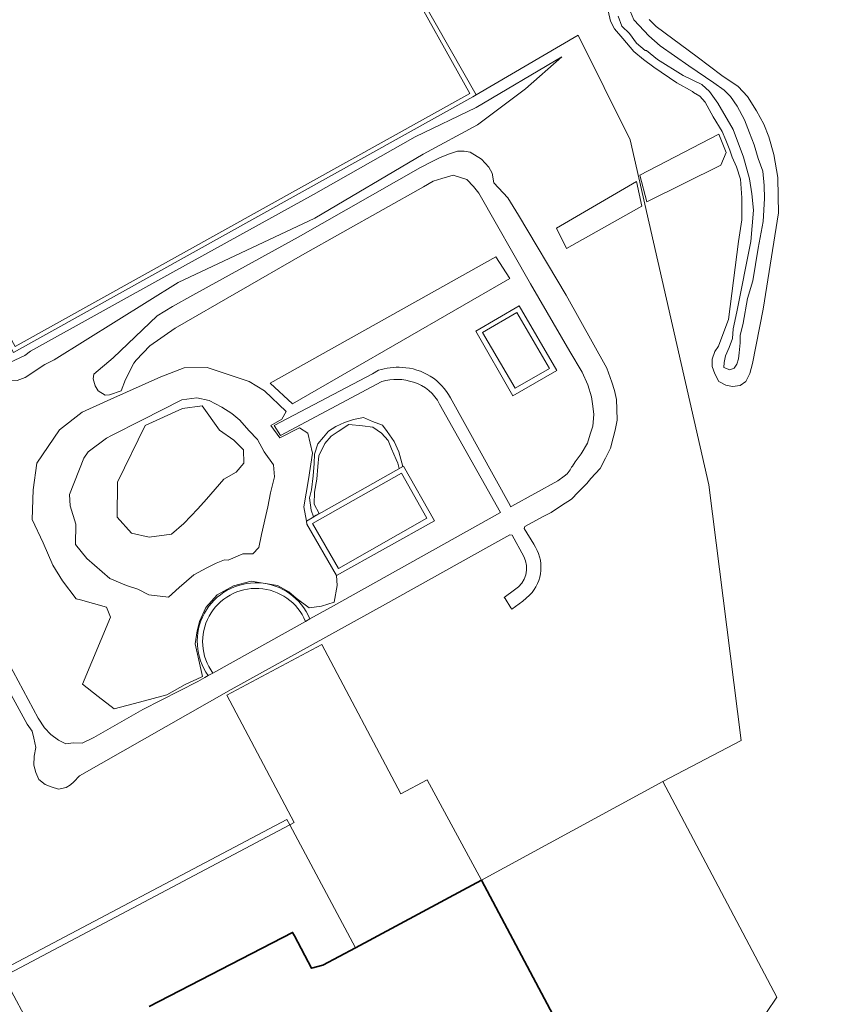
# Model space of a CAD drawing. Header units: metres. Extents: x 197700 to 204338, y 317132 to 325229.
# Tile 275 of 656: x 200245 to 200310, y 319257 to 319336. Entities that reach past the tile are written whole.
import ezdxf

# ---------------------------------------------------------------- set-up
doc = ezdxf.new("R2010")
doc.units = ezdxf.units.M
for name, color, linetype, lineweight in [('B-WE-GR-BEPLANTING_CULTUUR_HEESTERS-GV', 90, 'Continuous', 18), ('B-WE-GW-TALUD_KRUIN-G', 90, 'Continuous', 18), ('B-WE-IE-TERREINAFSCHEIDING_KUNSTMATIG_HEKWERK-G', 20, 'IE-TERREINAFSCHEIDING-KUNSTMATIG', 18), ('B-WE-IE-TERREINAFSCHEIDING_KUNSTMATIG_MUUR-GV', 90, 'Continuous', 18), ('B-WE-OG-BEBOUWING-GV', 7, 'Continuous', 35), ('B-WE-OG-TERREIN_CULTUURSCHEIDING-GV', 7, 'Continuous', 18), ('B-WE-OG-TERREIN_ONBEGROEID-GV', 7, 'Continuous', 18), ('B-WE-OG-WATER_GREPPEL-GV', 160, 'Continuous', 18), ('B-WE-OG-WATER_SLOOT-GV', 120, 'Continuous', 18), ('B-WE-VH-VERHARDING_BEDRIJFSVLOERPLAAT-GV', 252, 'Continuous', 18), ('B-WE-VH-VERHARDING_BETON-GV', 252, 'Continuous', 18), ('B-WE-VH-VERHARDING_BETONSTRAATSTEEN-GV', 252, 'Continuous', 18), ('B-WE-VH-VERHARDING_GESLOTEN-GV', 252, 'Continuous', 18), ('B-WE-VH-VERHARDING_HALFVERHARDING-GV', 252, 'Continuous', 18), ('B-WE-VH-VERHARDING_HALFVERHARDING_GRIND-GV', 252, 'Continuous', 18), ('B-WE-VH-VERHARDING_SIERBESTRATING-GV', 252, 'Continuous', 18)]:
    doc.layers.add(name, color=color, linetype=linetype, lineweight=lineweight)
doc.linetypes.add('IE-TERREINAFSCHEIDING-KUNSTMATIG', pattern='A,4,[82,NLCS.SHX,S=0.75,R=90,X=0,Y=0],4,-2', length=10)

msp = doc.modelspace()

# ---------------------------------------------------------------- linework, layer by layer
at = {"layer": 'B-WE-GR-BEPLANTING_CULTUUR_HEESTERS-GV'}
for points in [[(200295.443, 319321.621), (200301.415, 319324.567), (200301.847, 319325.588), (200301.237, 319327.049), (200294.885, 319323.758)], [(200294.623, 319323.261), (200288.18, 319319.498), (200289.005, 319317.872), (200295.066, 319321.253)], [(200284.436, 319315.437), (200283.31, 319317.2), (200265.162, 319307.038), (200266.944, 319305.359)]]:
    msp.add_lwpolyline(points, close=True, dxfattribs=at)
for points in [[(200266.722, 319271.496), (200266.49, 319271.928), (200242.521, 319259.275), (200241.637, 319258.808), (200229.684, 319281.051), (200229.678, 319281.062), (200228.954, 319282.419), (200218.994, 319302.693), (200208.587, 319320.604), (200208.516, 319320.738), (200194.662, 319313.557), (200192.67, 319317.4), (200191.797, 319316.912), (200194.204, 319312.268), (200204.289, 319317.698), (200208.7, 319320.073), (200211.353, 319315.139), (200207.346, 319312.982)], [(200231.886, 319266.882), (200235.91, 319268.963), (200241.624, 319258.238), (200242.093, 319257.337), (200237.641, 319254.972), (200235.835, 319254.012), (200237.886, 319250.199), (200238.849, 319250.718), (200237.273, 319253.556), (200242.6, 319256.383), (200244.087, 319253.519), (200246.203, 319254.62), (200243.71, 319259.301), (200266.722, 319271.496)]]:
    msp.add_lwpolyline(points, dxfattribs=at)
at = {"layer": 'B-WE-GW-TALUD_KRUIN-G'}
msp.add_lwpolyline([(200229.692, 319332.261), (200231.047, 319328.054), (200231.675, 319326.493), (200233.298, 319324.208), (200233.522, 319322.813), (200234.549, 319320.88), (200235.849, 319318.402), (200238.217, 319315.53), (200240.165, 319312.031), (200241.932, 319309.053), (200242.772, 319307.831), (200244.008, 319307.203), (200244.805, 319307.235), (200245.435, 319307.476), (200247.015, 319308.538), (200247.78, 319308.915), (200257.746, 319315.121), (200268.754, 319320.297), (200277.448, 319325.445), (200281.82, 319327.818), (200285.682, 319330.704), (200288.611, 319333.292)], dxfattribs=at)
at = {"layer": 'B-WE-IE-TERREINAFSCHEIDING_KUNSTMATIG_HEKWERK-G'}
for points in [[(200242.521, 319259.275), (200266.49, 319271.928)], [(200266.49, 319271.928), (200266.722, 319271.496)], [(200266.722, 319271.496), (200272.016, 319261.609)]]:
    msp.add_lwpolyline(points, dxfattribs=at)
at = {"layer": 'B-WE-IE-TERREINAFSCHEIDING_KUNSTMATIG_MUUR-GV'}
for points in [[(200285.179, 319313.255), (200281.693, 319311.22), (200284.681, 319306.007), (200288.203, 319308.035)], [(200287.617, 319308.2), (200284.85, 319306.613), (200282.238, 319311.091), (200285.003, 319312.71)]]:
    msp.add_lwpolyline(points, close=True, dxfattribs=at)
for points in [[(200268.351, 319288.058, 1.122991), (200260.174, 319283.497)], [(200260.538, 319283.7, -1.126969), (200267.99, 319287.856)]]:
    msp.add_lwpolyline(points, format="xyb", dxfattribs=at)
for points in [[(200267.99, 319287.856), (200268.351, 319288.058)], [(200260.174, 319283.497), (200260.538, 319283.7)]]:
    msp.add_lwpolyline(points, dxfattribs=at)
at = {"layer": 'B-WE-OG-BEBOUWING-GV'}
msp.add_lwpolyline([(200288.842, 319254.472), (200282.153, 319267.037), (200280.647, 319266.23), (200272.016, 319261.609), (200269.391, 319260.203), (200268.49, 319259.963), (200267.1, 319262.579), (200266.961, 319262.84), (200255.425, 319256.875)], dxfattribs=at)
at = {"layer": 'B-WE-OG-TERREIN_CULTUURSCHEIDING-GV'}
for points in [[(200319.531, 319313.284, 0.103627), (200301.904, 319352.742)], [(200273.867, 319308.068, -0.090369), (200275.761, 319308.297)], [(200275.761, 319308.297, -0.264102), (200279.663, 319305.839)], [(200276.682, 319307.106, 0.149094), (200274.134, 319307.174)], [(200278.778, 319305.34, 0.211164), (200276.682, 319307.106)], [(200286.353, 319294.064, -0.360161), (200286.026, 319289.973)], [(200284.821, 319290.414, 0.397598), (200285.55, 319293.084)], [(200260.174, 319283.497, -1.122991), (200268.351, 319288.058)]]:
    msp.add_lwpolyline(points, format="xyb", dxfattribs=at)
for points in [[(200276.325, 319339.722), (200281.729, 319330.231), (200289.92, 319335.025), (200294.11, 319326.599), (200300.433, 319298.835), (200303.05, 319278.281), (200296.755, 319274.973), (200305.918, 319257.619), (200305.08, 319256.396), (200305.354, 319255.885), (200327.517, 319214.965), (200344.564, 319224.684), (200341.123, 319232.898)], [(200295.656, 319336.29), (200296.213, 319335.724), (200299.496, 319333.292), (200301.483, 319331.786), (200302.791, 319330.881), (200303.557, 319330.086), (200304.282, 319328.941), (200304.863, 319327.87), (200305.264, 319326.839), (200305.682, 319325.42), (200306, 319323.579), (200306.023, 319322.032), (200306.044, 319320.723), (200304.811, 319312.98), (200303.95, 319308.605), (200303.739, 319307.816), (200303.419, 319307.155), (200302.96, 319306.827), (200302.36, 319306.762), (200301.817, 319306.879), (200301.242, 319307.161), (200300.918, 319307.768), (200300.711, 319308.373), (200300.7, 319308.947), (200300.922, 319309.567), (200301.233, 319310.004), (200301.658, 319311.157), (200302.022, 319312.161), (200302.822, 319318.429), (200303.104, 319320.177), (200303.086, 319321.946), (200302.996, 319323.444), (200302.667, 319324.417), (200302.309, 319325.195), (200302.138, 319325.775), (200301.821, 319326.569), (200301.513, 319327.283), (200300.784, 319328.454), (200300.148, 319329.643), (200299.721, 319330.127), (200299.203, 319330.421), (200299.128, 319330.487), (200297.879, 319331.193), (200296.013, 319332.46), (200295.181, 319333.067), (200294.401, 319333.708), (200293.514, 319334.767), (200292.863, 319335.543), (200292.523, 319336.135), (200292.354, 319336.984)], [(200242.521, 319259.275), (200266.49, 319271.928), (200266.722, 319271.496), (200267.093, 319271.693), (200261.671, 319281.918), (200269.312, 319285.996), (200275.66, 319273.982), (200277.794, 319275.121), (200282.153, 319267.037), (200296.755, 319274.973), (200303.05, 319278.281), (200300.433, 319298.835), (200294.11, 319326.599), (200289.92, 319335.025), (200281.729, 319330.231), (200281.46, 319330.066), (200244.494, 319309.482)], [(200244.805, 319307.235), (200245.435, 319307.476), (200247.015, 319308.538), (200247.78, 319308.915), (200257.746, 319315.121), (200268.754, 319320.297), (200277.448, 319325.445), (200281.82, 319327.818), (200285.682, 319330.704), (200288.611, 319333.292), (200281.73, 319329.21), (200276.824, 319326.852), (200268.625, 319322.212), (200257.334, 319315.948), (200245.868, 319309.613), (200245.42, 319309.258), (200244.211, 319308.69)], [(200244.211, 319308.69), (200245.42, 319309.258), (200245.868, 319309.613), (200257.334, 319315.948), (200268.625, 319322.212), (200276.824, 319326.852), (200281.73, 319329.21), (200288.611, 319333.292), (200285.682, 319330.704), (200281.82, 319327.818), (200277.448, 319325.445), (200268.754, 319320.297), (200257.746, 319315.121), (200247.78, 319308.915), (200247.015, 319308.538), (200245.435, 319307.476), (200244.805, 319307.235)], [(200279.663, 319305.839), (200284.45, 319297.176), (200284.487, 319297.083), (200284.588, 319297.133), (200288.282, 319299.179), (200288.817, 319299.538), (200289.05, 319299.743), (200289.276, 319300.052), (200289.391, 319300.256), (200289.474, 319300.351), (200289.701, 319300.696), (200290.183, 319301.349), (200290.686, 319302.21), (200290.895, 319302.925), (200291.106, 319303.557), (200291.204, 319304.507), (200291.109, 319305.188), (200291.01, 319305.922), (200290.695, 319306.886), (200290.252, 319307.899), (200289.268, 319309.569), (200286.087, 319315.023), (200281.94, 319322.313), (200281.518, 319322.852), (200280.985, 319323.415), (200279.862, 319323.747), (200278.951, 319323.48), (200278.256, 319323.286), (200277.488, 319322.809), (200267.747, 319317.35), (200257.51, 319311.452), (200255.476, 319310.021), (200254.384, 319308.88), (200254.187, 319308.635), (200253.515, 319307.327), (200253.163, 319306.404), (200252.236, 319306.077), (200251.882, 319306.065), (200251.322, 319306.413), (200251.079, 319306.802), (200250.912, 319307.38), (200250.956, 319307.742), (200252.529, 319309.073), (200253.697, 319310.181), (200256.067, 319312.435), (200257.289, 319313.19), (200258.929, 319314.114), (200267.399, 319318.761), (200277.244, 319324.387), (200278.122, 319324.837), (200278.825, 319325.176), (200279.592, 319325.472), (200280.222, 319325.688), (200280.772, 319325.685), (200281.235, 319325.609), (200282.157, 319325.042), (200282.757, 319324.406), (200283.008, 319323.928), (200283.155, 319323.155), (200284.265, 319321.937), (200285.13, 319320.547), (200288.961, 319314.107), (200292.227, 319308.223), (200292.643, 319307.099), (200292.851, 319306.441), (200293.02, 319305.714), (200293.053, 319304.927), (200293.058, 319304.06), (200292.9, 319303.236), (200292.756, 319302.621), (200292.524, 319301.79), (200292.137, 319300.98), (200291.704, 319300.156), (200290.952, 319299.353), (200290.637, 319298.946), (200289.937, 319298.251), (200289.405, 319297.697), (200288.592, 319297.178), (200287.766, 319296.633), (200287.167, 319296.329), (200285.638, 319295.49), (200285.585, 319295.334), (200286.353, 319294.064)], [(200265.473, 319303.62), (200273.391, 319307.789), (200273.867, 319308.068)], [(200274.134, 319307.174), (200274.125, 319307.172), (200265.987, 319302.815), (200265.473, 319303.62)], [(200268.351, 319288.058), (200270.004, 319288.98), (200283.675, 319296.609), (200278.778, 319305.34)], [(200285.55, 319293.084), (200284.618, 319294.793), (200284.429, 319294.827), (200282.98, 319294.032), (200274.189, 319289.118), (200262.011, 319282.37), (200249.801, 319275.449), (200249.346, 319274.961), (200249.095, 319274.724), (200248.75, 319274.486), (200248.11, 319274.363), (200247.53, 319274.547), (200247.059, 319274.73), (200246.553, 319275.131), (200246.301, 319275.695), (200246.146, 319276.297), (200246.154, 319277.027), (200246.296, 319277.714), (200246.141, 319278.469), (200246.016, 319279.031), (200245.608, 319279.585), (200241.4, 319287.267)], [(200286.026, 319289.973), (200285.489, 319289.487), (200284.598, 319288.857), (200284.509, 319288.945), (200284.05, 319289.71), (200283.982, 319289.797), (200284.821, 319290.414)], [(200243.659, 319285.339), (200246.48, 319280.087), (200246.994, 319279.296), (200247.497, 319278.76), (200248.124, 319278.296), (200248.7, 319278.022), (200249.328, 319278.103), (200250.014, 319278.056), (200250.973, 319278.531), (200254.917, 319280.78), (200259.325, 319283.025), (200259.906, 319283.347), (200260.174, 319283.497)]]:
    msp.add_lwpolyline(points, dxfattribs=at)
for points in [[(200294.885, 319323.758), (200301.237, 319327.049), (200301.847, 319325.588), (200301.415, 319324.567), (200295.443, 319321.621)], [(200294.623, 319323.261), (200295.066, 319321.253), (200289.005, 319317.872), (200288.18, 319319.498)], [(200284.436, 319315.437), (200266.944, 319305.359), (200265.162, 319307.038), (200283.31, 319317.2)], [(200285.179, 319313.255), (200288.203, 319308.035), (200284.681, 319306.007), (200281.693, 319311.22)], [(200268.112, 319295.687), (200268.066, 319295.937), (200267.852, 319297.087), (200268.249, 319299.284), (200268.548, 319301.407), (200268.188, 319303.014), (200267.522, 319303.441), (200265.935, 319302.621), (200265.213, 319303.609), (200266.091, 319304.124), (200266.444, 319304.737), (200264.708, 319306.407), (200263.455, 319307.172), (200260.076, 319308.291), (200258.222, 319308.248), (200256.346, 319307.537), (200252.34, 319305.727), (200250.015, 319304.696), (200248.192, 319303.263), (200246.377, 319300.581), (200246.095, 319298.436), (200245.991, 319296.049), (200246.886, 319294.193), (200247.668, 319292.397), (200248.453, 319291.12), (200249.538, 319289.673), (200249.883, 319289.583), (200251.997, 319288.999), (200252.294, 319288.211), (200250.049, 319282.807), (200251.305, 319281.81), (200252.606, 319280.817), (200254.647, 319281.358), (200256.828, 319281.945), (200258.3, 319282.785), (200259.595, 319283.366), (200259.705, 319283.428), (200259.108, 319286.054), (200259.292, 319287.093), (200259.469, 319287.847), (200259.988, 319288.976), (200260.876, 319290), (200262.191, 319290.728), (200263.629, 319291.108), (200265.752, 319290.757), (200266.64, 319290.232), (200267.255, 319289.727), (200268.293, 319288.941), (200269.279, 319289.093), (200270.3, 319289.416), (200270.53, 319290.756), (200270.499, 319291.551)], [(200268.649, 319296.284), (200268.459, 319296.82), (200268.31, 319297.793), (200268.476, 319298.458), (200268.601, 319299.559), (200268.692, 319300.57), (200268.715, 319301.322), (200268.982, 319302.138), (200269.436, 319302.691), (200269.85, 319303.155), (200270.428, 319303.531), (200271.134, 319303.874), (200271.849, 319304.109), (200272.656, 319304.261), (200273.393, 319303.95), (200274.201, 319303.652), (200274.573, 319303.135), (200275.131, 319302.335), (200275.496, 319301.512), (200275.828, 319300.335), (200275.87, 319300.338), (200278.378, 319295.962), (200270.499, 319291.551), (200270.53, 319290.756), (200270.3, 319289.416), (200269.279, 319289.093), (200268.293, 319288.941), (200267.255, 319289.727), (200266.64, 319290.232), (200265.752, 319290.757), (200263.629, 319291.108), (200262.191, 319290.728), (200260.876, 319290), (200259.988, 319288.976), (200259.469, 319287.847), (200259.292, 319287.093), (200259.108, 319286.054), (200259.705, 319283.428), (200259.595, 319283.366), (200258.3, 319282.785), (200256.828, 319281.945), (200254.647, 319281.358), (200252.606, 319280.817), (200251.305, 319281.81), (200250.049, 319282.807), (200252.294, 319288.211), (200251.997, 319288.999), (200249.883, 319289.583), (200249.538, 319289.673), (200248.453, 319291.12), (200247.668, 319292.397), (200246.886, 319294.193), (200245.991, 319296.049), (200246.095, 319298.436), (200246.377, 319300.581), (200248.192, 319303.263), (200250.015, 319304.696), (200252.34, 319305.727), (200256.346, 319307.537), (200258.222, 319308.248), (200260.076, 319308.291), (200263.455, 319307.172), (200264.708, 319306.407), (200266.444, 319304.737), (200266.091, 319304.124), (200265.213, 319303.609), (200265.935, 319302.621), (200267.522, 319303.441), (200268.188, 319303.014), (200268.548, 319301.407), (200268.249, 319299.284), (200267.852, 319297.087), (200268.066, 319295.937), (200268.654, 319296.268)], [(200253.587, 319290.755), (200254.495, 319290.458), (200255.394, 319289.996), (200256.964, 319289.805), (200257.835, 319290.59), (200259.016, 319291.598), (200260.046, 319292.179), (200260.801, 319292.544), (200261.48, 319292.801), (200261.769, 319292.796), (200262.942, 319293.31), (200263.746, 319293.301), (200264.236, 319293.81), (200264.459, 319294.847), (200264.809, 319296.393), (200264.966, 319297.066), (200265.185, 319298.203), (200265.508, 319299.496), (200265.421, 319300.451), (200264.669, 319301.51), (200264.14, 319302.485), (200263.443, 319303.209), (200262.701, 319304.061), (200262.058, 319304.581), (200261.269, 319305.102), (200260.245, 319305.627), (200259.256, 319305.86), (200258.038, 319305.687), (200254.818, 319304.061), (200252.382, 319302.809), (200251.975, 319302.602), (200250.499, 319301.505), (200250.167, 319300.989), (200249.016, 319298.083), (200249.059, 319297.167), (200249.516, 319295.677), (200249.492, 319294.05), (200250.414, 319292.918), (200252.252, 319291.321)], [(200253.587, 319290.755), (200252.252, 319291.321), (200250.414, 319292.918), (200249.492, 319294.05), (200249.516, 319295.677), (200249.059, 319297.167), (200249.016, 319298.083), (200250.167, 319300.989), (200250.499, 319301.505), (200251.975, 319302.602), (200252.382, 319302.809), (200254.818, 319304.061), (200258.038, 319305.687), (200259.256, 319305.86), (200260.245, 319305.627), (200261.269, 319305.102), (200262.058, 319304.581), (200262.701, 319304.061), (200263.443, 319303.209), (200264.14, 319302.485), (200264.669, 319301.51), (200265.421, 319300.451), (200265.508, 319299.496), (200265.185, 319298.203), (200264.966, 319297.066), (200264.809, 319296.393), (200264.459, 319294.847), (200264.236, 319293.81), (200263.746, 319293.301), (200262.942, 319293.31), (200261.769, 319292.796), (200261.48, 319292.801), (200260.801, 319292.544), (200260.046, 319292.179), (200259.016, 319291.598), (200257.835, 319290.59), (200256.964, 319289.805), (200255.394, 319289.996), (200254.495, 319290.458)], [(200259.337, 319296.926), (200258.202, 319295.739), (200257.219, 319294.881), (200255.423, 319294.638), (200254.001, 319294.972), (200252.848, 319296.25), (200252.878, 319299.057), (200255.088, 319303.62), (200258.09, 319304.999), (200259.673, 319305.21), (200261.068, 319303.238), (200262.24, 319302.44), (200263.003, 319301.663), (200263.038, 319300.599), (200262.406, 319299.87), (200261.42, 319299.302), (200260.02, 319297.687)], [(200282.153, 319267.037), (200288.842, 319254.472), (200281.79, 319250.683), (200282.174, 319249.997), (200282.544, 319250.195), (200284.331, 319246.851), (200280.821, 319244.924), (200281.676, 319243.313), (200283.882, 319244.484), (200305.354, 319255.885), (200305.08, 319256.396), (200305.918, 319257.619), (200296.755, 319274.973)]]:
    msp.add_lwpolyline(points, close=True, dxfattribs=at)
at = {"layer": 'B-WE-OG-TERREIN_ONBEGROEID-GV'}
msp.add_lwpolyline([(200287.617, 319308.2), (200285.003, 319312.71), (200282.238, 319311.091), (200284.85, 319306.613)], close=True, dxfattribs=at)
at = {"layer": 'B-WE-OG-WATER_GREPPEL-GV'}
msp.add_lwpolyline([(200293.159, 319336.542), (200293.452, 319335.749), (200294.055, 319335.159), (200294.621, 319334.382), (200295.315, 319333.777), (200295.42, 319333.784), (200296.303, 319333.069), (200298.378, 319331.784), (200299.876, 319331.063), (200300.5, 319330.479), (200301.179, 319329.555), (200302.412, 319327.424), (200303.233, 319325.213), (200303.717, 319323.475), (200303.897, 319322.269), (200304.04, 319320.956), (200303.816, 319318.429), (200302.695, 319312.755), (200302.39, 319311.392), (200302.355, 319310.626), (200302.086, 319309.908), (200301.779, 319309.233), (200301.678, 319308.688), (200301.64, 319308.274), (200302.121, 319308.098), (200302.488, 319308.242), (200302.693, 319308.553), (200302.817, 319308.975), (200302.87, 319309.466), (200302.971, 319310.273), (200302.971, 319310.868), (200303.209, 319311.866), (200303.565, 319313.849), (200303.975, 319315.254), (200304.422, 319317.898), (200304.811, 319320.024), (200304.913, 319321.88), (200304.891, 319322.921), (200304.789, 319324.089), (200304.42, 319325.106), (200304.094, 319326.205), (200303.715, 319327.167), (200303.323, 319328.203), (200302.727, 319329.299), (200302.193, 319330.08), (200301.666, 319330.606), (200300.856, 319331.191), (200298.837, 319332.56), (200296.516, 319334.173), (200295.61, 319334.956), (200295.242, 319335.369), (200294.422, 319336.262), (200294.009, 319337.22)], dxfattribs=at)
at = {"layer": 'B-WE-OG-WATER_SLOOT-GV'}
for points in [[(200294.009, 319337.22), (200294.422, 319336.262), (200295.242, 319335.369), (200295.61, 319334.956), (200296.516, 319334.173), (200298.837, 319332.56), (200300.856, 319331.191), (200301.666, 319330.606), (200302.193, 319330.08), (200302.727, 319329.299), (200303.323, 319328.203), (200303.715, 319327.167), (200304.094, 319326.205), (200304.42, 319325.106), (200304.789, 319324.089), (200304.891, 319322.921), (200304.913, 319321.88), (200304.811, 319320.024), (200304.422, 319317.898), (200303.975, 319315.254), (200303.565, 319313.849), (200303.209, 319311.866), (200302.971, 319310.868), (200302.971, 319310.273), (200302.87, 319309.466), (200302.817, 319308.975), (200302.693, 319308.553), (200302.488, 319308.242), (200302.121, 319308.098), (200301.64, 319308.274), (200301.678, 319308.688), (200301.779, 319309.233), (200302.086, 319309.908), (200302.355, 319310.626), (200302.39, 319311.392), (200302.695, 319312.755), (200303.816, 319318.429), (200304.04, 319320.956), (200303.897, 319322.269), (200303.717, 319323.475), (200303.233, 319325.213), (200302.412, 319327.424), (200301.179, 319329.555), (200300.5, 319330.479), (200299.876, 319331.063), (200298.378, 319331.784), (200296.303, 319333.069), (200295.42, 319333.784), (200295.315, 319333.777), (200294.621, 319334.382), (200294.055, 319335.159), (200293.452, 319335.749), (200293.159, 319336.542)], [(200292.354, 319336.984), (200292.523, 319336.135), (200292.863, 319335.543), (200293.514, 319334.767), (200294.401, 319333.708), (200295.181, 319333.067), (200296.013, 319332.46), (200297.879, 319331.193), (200299.128, 319330.487), (200299.203, 319330.421), (200299.721, 319330.127), (200300.148, 319329.643), (200300.784, 319328.454), (200301.513, 319327.283), (200301.821, 319326.569), (200302.138, 319325.775), (200302.309, 319325.195), (200302.667, 319324.417), (200302.996, 319323.444), (200303.086, 319321.946), (200303.104, 319320.177), (200302.822, 319318.429), (200302.022, 319312.161), (200301.658, 319311.157), (200301.233, 319310.004), (200300.922, 319309.567), (200300.7, 319308.947), (200300.711, 319308.373), (200300.918, 319307.768), (200301.242, 319307.161), (200301.817, 319306.879), (200302.36, 319306.762), (200302.96, 319306.827), (200303.419, 319307.155), (200303.739, 319307.816), (200303.95, 319308.605), (200304.811, 319312.98), (200306.044, 319320.723), (200306.023, 319322.032), (200306, 319323.579), (200305.682, 319325.42), (200305.264, 319326.839), (200304.863, 319327.87), (200304.282, 319328.941), (200303.557, 319330.086), (200302.791, 319330.881), (200301.483, 319331.786), (200299.496, 319333.292), (200296.213, 319335.724), (200295.656, 319336.29)]]:
    msp.add_lwpolyline(points, dxfattribs=at)
at = {"layer": 'B-WE-VH-VERHARDING_BEDRIJFSVLOERPLAAT-GV'}
for points in [[(200275.87, 319300.338), (200268.654, 319296.268), (200268.066, 319295.937), (200268.112, 319295.687), (200270.499, 319291.551), (200278.378, 319295.962)], [(200270.65, 319292.129), (200268.57, 319295.748), (200275.71, 319299.793), (200277.761, 319296.159)]]:
    msp.add_lwpolyline(points, close=True, dxfattribs=at)
at = {"layer": 'B-WE-VH-VERHARDING_BETON-GV'}
msp.add_lwpolyline([(200270.65, 319292.129), (200277.761, 319296.159), (200275.71, 319299.793), (200268.57, 319295.748)], close=True, dxfattribs=at)
at = {"layer": 'B-WE-VH-VERHARDING_BETONSTRAATSTEEN-GV'}
for points in [[(200275.87, 319339.911), (200281.205, 319330.335), (200244.647, 319309.987), (200239.329, 319319.562), (200239.251, 319319.521), (200238.484, 319319.116), (200236.159, 319323.418), (200236.863, 319323.851), (200236.91, 319323.88), (200231.429, 319333.609), (200231.205, 319333.402), (200236.403, 319324.046), (200235.513, 319323.534), (200238.274, 319318.56), (200239.176, 319319.047), (200244.494, 319309.482), (200281.46, 319330.066), (200281.729, 319330.231), (200276.325, 319339.722)], [(200260.538, 319283.7), (200267.99, 319287.856)], [(200255.425, 319256.875), (200266.961, 319262.84), (200267.1, 319262.579), (200268.49, 319259.963), (200269.391, 319260.203), (200272.016, 319261.609), (200266.722, 319271.496), (200243.71, 319259.301), (200246.203, 319254.62)]]:
    msp.add_lwpolyline(points, dxfattribs=at)
msp.add_lwpolyline([(200267.99, 319287.856, 1.126969), (200260.538, 319283.7)], format="xyb", dxfattribs=at)
msp.add_lwpolyline([(200280.647, 319266.23), (200282.153, 319267.037), (200277.794, 319275.121), (200275.66, 319273.982), (200269.312, 319285.996), (200261.671, 319281.918), (200267.093, 319271.693), (200266.722, 319271.496), (200272.016, 319261.609)], close=True, dxfattribs=at)
at = {"layer": 'B-WE-VH-VERHARDING_GESLOTEN-GV'}
msp.add_lwpolyline([(200231.429, 319333.609), (200236.91, 319323.88), (200236.863, 319323.851), (200236.159, 319323.418), (200238.484, 319319.116), (200239.251, 319319.521), (200239.329, 319319.562), (200244.647, 319309.987), (200281.205, 319330.335), (200275.87, 319339.911), (200275.997, 319339.987), (200276.73, 319340.423), (200274.636, 319344.197), (200274.322, 319344.764), (200273.573, 319344.351), (200273.457, 319344.287), (200268.136, 319353.84)], close=True, dxfattribs=at)
at = {"layer": 'B-WE-VH-VERHARDING_HALFVERHARDING-GV'}
for points in [[(200286.353, 319294.064), (200285.585, 319295.334), (200285.638, 319295.49), (200287.167, 319296.329), (200287.766, 319296.633), (200288.592, 319297.178), (200289.405, 319297.697), (200289.937, 319298.251), (200290.637, 319298.946), (200290.952, 319299.353), (200291.704, 319300.156), (200292.137, 319300.98), (200292.524, 319301.79), (200292.756, 319302.621), (200292.9, 319303.236), (200293.058, 319304.06), (200293.053, 319304.927), (200293.02, 319305.714), (200292.851, 319306.441), (200292.643, 319307.099), (200292.227, 319308.223), (200288.961, 319314.107), (200285.13, 319320.547), (200284.265, 319321.937), (200283.155, 319323.155), (200283.008, 319323.928), (200282.757, 319324.406), (200282.157, 319325.042), (200281.235, 319325.609), (200280.772, 319325.685), (200280.222, 319325.688), (200279.592, 319325.472), (200278.825, 319325.176), (200278.122, 319324.837), (200277.244, 319324.387), (200267.399, 319318.761), (200258.929, 319314.114), (200257.289, 319313.19), (200256.067, 319312.435), (200253.697, 319310.181), (200252.529, 319309.073), (200250.956, 319307.742), (200250.912, 319307.38), (200251.079, 319306.802), (200251.322, 319306.413), (200251.882, 319306.065), (200252.236, 319306.077), (200253.163, 319306.404), (200253.515, 319307.327), (200254.187, 319308.635), (200254.384, 319308.88), (200255.476, 319310.021), (200257.51, 319311.452), (200267.747, 319317.35), (200277.488, 319322.809), (200278.256, 319323.286), (200278.951, 319323.48), (200279.862, 319323.747), (200280.985, 319323.415), (200281.518, 319322.852), (200281.94, 319322.313), (200286.087, 319315.023), (200289.268, 319309.569), (200290.252, 319307.899), (200290.695, 319306.886), (200291.01, 319305.922), (200291.109, 319305.188), (200291.204, 319304.507), (200291.106, 319303.557), (200290.895, 319302.925), (200290.686, 319302.21), (200290.183, 319301.349), (200289.701, 319300.696), (200289.474, 319300.351), (200289.391, 319300.256), (200289.276, 319300.052), (200289.05, 319299.743), (200288.817, 319299.538), (200288.282, 319299.179), (200284.588, 319297.133), (200284.487, 319297.083), (200284.45, 319297.176), (200279.663, 319305.839)], [(200273.867, 319308.068), (200273.391, 319307.789), (200265.473, 319303.62), (200265.987, 319302.815), (200274.125, 319307.172), (200274.134, 319307.174)], [(200278.778, 319305.34), (200283.675, 319296.609), (200270.004, 319288.98), (200268.351, 319288.058), (200267.99, 319287.856), (200260.538, 319283.7), (200260.174, 319283.497), (200259.906, 319283.347), (200259.325, 319283.025), (200254.917, 319280.78), (200250.973, 319278.531), (200250.014, 319278.056), (200249.328, 319278.103), (200248.7, 319278.022), (200248.124, 319278.296), (200247.497, 319278.76), (200246.994, 319279.296), (200246.48, 319280.087), (200243.659, 319285.339)], [(200241.4, 319287.267), (200245.608, 319279.585), (200246.016, 319279.031), (200246.141, 319278.469), (200246.296, 319277.714), (200246.154, 319277.027), (200246.146, 319276.297), (200246.301, 319275.695), (200246.553, 319275.131), (200247.059, 319274.73), (200247.53, 319274.547), (200248.11, 319274.363), (200248.75, 319274.486), (200249.095, 319274.724), (200249.346, 319274.961), (200249.801, 319275.449), (200262.011, 319282.37), (200274.189, 319289.118), (200282.98, 319294.032), (200284.429, 319294.827), (200284.618, 319294.793), (200285.55, 319293.084)], [(200284.821, 319290.414), (200283.982, 319289.797), (200284.05, 319289.71), (200284.509, 319288.945), (200284.598, 319288.857), (200285.489, 319289.487), (200286.026, 319289.973)]]:
    msp.add_lwpolyline(points, dxfattribs=at)
for points in [[(200275.761, 319308.297, 0.090369), (200273.867, 319308.068)], [(200279.663, 319305.839, 0.264102), (200275.761, 319308.297)], [(200274.134, 319307.174, -0.149094), (200276.682, 319307.106)], [(200276.682, 319307.106, -0.211164), (200278.778, 319305.34)], [(200286.026, 319289.973, 0.360161), (200286.353, 319294.064)], [(200285.55, 319293.084, -0.397598), (200284.821, 319290.414)]]:
    msp.add_lwpolyline(points, format="xyb", dxfattribs=at)
for points in [[(200259.337, 319296.926), (200260.02, 319297.687), (200261.42, 319299.302), (200262.406, 319299.87), (200263.038, 319300.599), (200263.003, 319301.663), (200262.24, 319302.44), (200261.068, 319303.238), (200259.673, 319305.21), (200258.09, 319304.999), (200255.088, 319303.62), (200252.878, 319299.057), (200252.848, 319296.25), (200254.001, 319294.972), (200255.423, 319294.638), (200257.219, 319294.881), (200258.202, 319295.739)], [(200268.654, 319296.268), (200275.87, 319300.338), (200275.828, 319300.335), (200275.529, 319300.162), (200275.434, 319300.585), (200275.285, 319300.897), (200274.915, 319301.739), (200274.654, 319302.405), (200274.108, 319303.007), (200273.403, 319303.475), (200272.577, 319303.607), (200271.474, 319303.69), (200270.631, 319303.15), (200270.067, 319302.775), (200269.54, 319302.178), (200269.08, 319301.179), (200268.974, 319300.323), (200268.915, 319299.297), (200268.72, 319298.258), (200268.695, 319297.303), (200269.106, 319296.533), (200268.841, 319296.403), (200268.649, 319296.284)]]:
    msp.add_lwpolyline(points, close=True, dxfattribs=at)
at = {"layer": 'B-WE-VH-VERHARDING_HALFVERHARDING_GRIND-GV'}
msp.add_lwpolyline([(200301.904, 319352.742, -0.103627), (200319.531, 319313.284)], format="xyb", dxfattribs=at)
at = {"layer": 'B-WE-VH-VERHARDING_SIERBESTRATING-GV'}
msp.add_lwpolyline([(200268.649, 319296.284), (200268.841, 319296.403), (200269.106, 319296.533), (200268.695, 319297.303), (200268.72, 319298.258), (200268.915, 319299.297), (200268.974, 319300.323), (200269.08, 319301.179), (200269.54, 319302.178), (200270.067, 319302.775), (200270.631, 319303.15), (200271.474, 319303.69), (200272.577, 319303.607), (200273.403, 319303.475), (200274.108, 319303.007), (200274.654, 319302.405), (200274.915, 319301.739), (200275.285, 319300.897), (200275.434, 319300.585), (200275.529, 319300.162), (200275.828, 319300.335), (200275.496, 319301.512), (200275.131, 319302.335), (200274.573, 319303.135), (200274.201, 319303.652), (200273.393, 319303.95), (200272.656, 319304.261), (200271.849, 319304.109), (200271.134, 319303.874), (200270.428, 319303.531), (200269.85, 319303.155), (200269.436, 319302.691), (200268.982, 319302.138), (200268.715, 319301.322), (200268.692, 319300.57), (200268.601, 319299.559), (200268.476, 319298.458), (200268.31, 319297.793), (200268.459, 319296.82)], close=True, dxfattribs=at)

doc.saveas('drawing.dxf')
